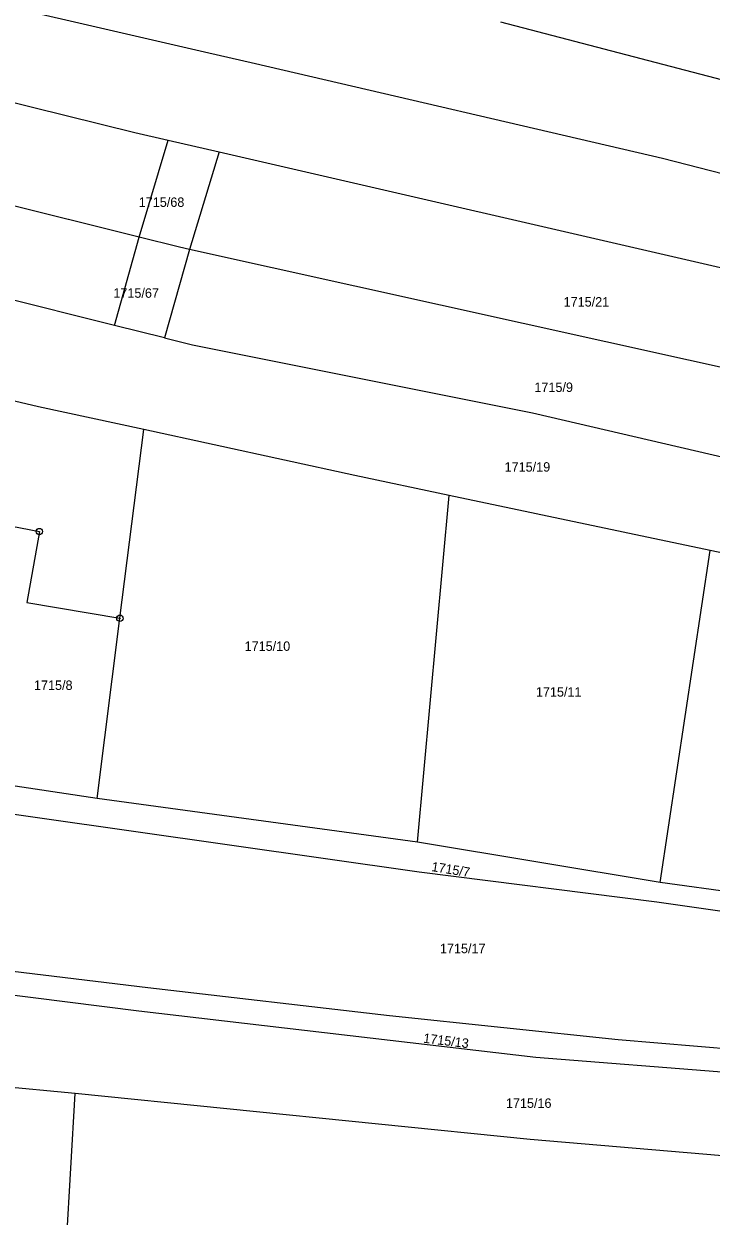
# Model space of a CAD drawing. Extents: x -587171 to -555306, y -1167727 to -1074732.
# Drawn here: x -559572.7 to -559466.4, y -1076219.5 to -1076035.1 of the extents above; entities that cross this region are included whole.
import ezdxf

# ---------------------------------------------------------------- set-up
doc = ezdxf.new("R2010")
doc.units = 0
for name, color, linetype in [('Hranice parcel', 7, 'Continuous'), ('Parcelní čísla', 7, 'Continuous'), ('Značky bodu BP', 7, 'Continuous')]:
    doc.layers.add(name, color=color, linetype=linetype)

msp = doc.modelspace()

# ---------------------------------------------------------------- linework, layer by layer
at = {"layer": 'Hranice parcel'}
for p, q in [((-559595.14, -1076042.11), (-559555.54, -1076051.89)), ((-559555.54, -1076051.89), (-559550.43, -1076053.07)), ((-559554.89, -1076068.08), (-559550.43, -1076053.07)), ((-559550.43, -1076053.07), (-559542.53, -1076054.89)), ((-559542.53, -1076054.89), (-559547.11, -1076069.98)), ((-559542.53, -1076054.89), (-559461.43, -1076073.58)), ((-559554.89, -1076068.08), (-559599.41, -1076057.02)), ((-559558.72, -1076081.74), (-559554.89, -1076068.08)), ((-559548.63, -1076069.64), (-559554.89, -1076068.08)), ((-559547.11, -1076069.98), (-559548.63, -1076069.64)), ((-559558.72, -1076081.74), (-559603.02, -1076070.71)), ((-559547.11, -1076069.98), (-559550.95, -1076083.67)), ((-559550.95, -1076083.67), (-559558.72, -1076081.74)), ((-559550.95, -1076083.67), (-559546.62, -1076084.75)), ((-559570.47, -1076094.31), (-559607.09, -1076085.86)), ((-559554.18, -1076097.85), (-559570.47, -1076094.31)), ((-559557.87, -1076127.03), (-559554.18, -1076097.85)), ((-559511.81, -1076161.68), (-559506.94, -1076108.03)), ((-559466.54, -1076116.53), (-559506.94, -1076108.03)), ((-559474.29, -1076167.91), (-559466.54, -1076116.53)), ((-559572.27, -1076124.58), (-559557.87, -1076127.03)), ((-559561.39, -1076154.89), (-559557.87, -1076127.03)), ((-559561.39, -1076154.89), (-559584.04, -1076151.49)), ((-559511.81, -1076161.68), (-559561.39, -1076154.89)), ((-559474.29, -1076167.91), (-559511.81, -1076161.68)), ((-559420.81, -1076175.25), (-559474.29, -1076167.91)), ((-559564.79, -1076200.53), (-559597.88, -1076197.46)), ((-559566.42, -1076228.54), (-559564.79, -1076200.53))]:
    msp.add_line(p, q, dxfattribs=at)
for points in [[(-559473.91, -1076055.9), (-559536.91, -1076041.3), (-559544.81, -1076039.47), (-559590.22, -1076028.95)], [(-559152.9, -1076164.39), (-559210.81, -1076133.07), (-559266.31, -1076101.73), (-559294.03, -1076089.17), (-559317.12, -1076082.29), (-559498.93, -1076034.84)], [(-559159.7, -1076175.4), (-559265.84, -1076116.84), (-559302.6, -1076098.8), (-559337.78, -1076090.89), (-559473.91, -1076055.9)], [(-559172.73, -1076196.27), (-559269.23, -1076143.7), (-559312.82, -1076122.1), (-559379.44, -1076107.14), (-559547.11, -1076069.98)], [(-559546.62, -1076084.75), (-559494.03, -1076095.26), (-559427.71, -1076110.69), (-559359.41, -1076125.81), (-559319.35, -1076133.4), (-559289.41, -1076147.32), (-559234.02, -1076176.71), (-559179.81, -1076207.57)], [(-559613.62, -1076097.63), (-559597.58, -1076100.71), (-559599, -1076108.1), (-559570.34, -1076113.62), (-559572.27, -1076124.58)], [(-559506.94, -1076108.03), (-559521.5, -1076104.96), (-559554.18, -1076097.85)], [(-559408.09, -1076128.43), (-559446.35, -1076120.78), (-559466.54, -1076116.53)], [(-559585.18, -1076155.8), (-559511.59, -1076166.25), (-559474.77, -1076170.87), (-559421.34, -1076178.5), (-559420.81, -1076175.25)], [(-559396.91, -1076202.36), (-559431.67, -1076196.34), (-559480.79, -1076192.23), (-559516.18, -1076188.49), (-559553.54, -1076184.16), (-559592.38, -1076179.47)], [(-559593.42, -1076182.87), (-559554.97, -1076187.73), (-559493.51, -1076194.91), (-559433.37, -1076199.67), (-559391.72, -1076206.93), (-559355.84, -1076215.01), (-559333.07, -1076224.29), (-559296.15, -1076244.56), (-559247.71, -1076272.7)], [(-559240.39, -1076291.92), (-559338.12, -1076236.45), (-559357.23, -1076227.62), (-559393.62, -1076219.58), (-559434.86, -1076212.68), (-559494.41, -1076207.65), (-559564.79, -1076200.53)]]:
    msp.add_lwpolyline(points, dxfattribs=at)
at = {"layer": 'Značky bodu BP'}
for centre, radius in [((-559570.34, -1076113.62), 0.5), ((-559570.34, -1076113.62), 0.0303), ((-559557.87, -1076127.03), 0.5), ((-559557.87, -1076127.03), 0.0303)]:
    msp.add_circle(centre, radius, dxfattribs=at)

# ---------------------------------------------------------------- texts
at = {"layer": 'Parcelní čísla'}
for s, p in [('1715/68', (-559554.96, -1076063.4)), ('1715/67', (-559558.89, -1076077.46)), ('1715/21', (-559489.22, -1076078.82)), ('1715/9', (-559493.74, -1076092.03)), ('1715/19', (-559498.35, -1076104.35)), ('1715/10', (-559538.58, -1076132.07)), ('1715/8', (-559571.17, -1076138.11)), ('1715/11', (-559493.51, -1076139.15)), ('1715/17', (-559508.36, -1076178.83)), ('1715/16', (-559498.15, -1076202.75))]:
    msp.add_text(s, height=1.46, dxfattribs=at).set_placement(p)
for s, rotation, p in [('1715/7', 351, (-559509.73, -1076166.12)), ('1715/13', 353, (-559510.99, -1076192.66))]:
    msp.add_text(s, height=1.46, rotation=rotation, dxfattribs=at).set_placement(p)

doc.saveas('drawing.dxf')
